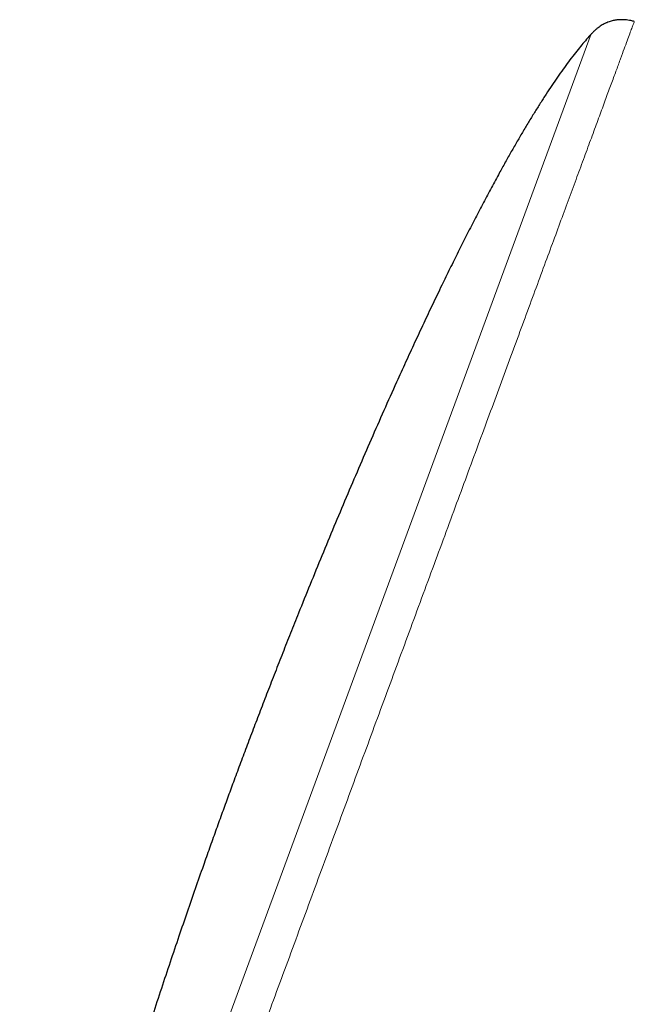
# Model space of a CAD drawing. Header units: millimetres. Extents: x 8 to 949, y 12 to 889.
# Tile 552 of 555: x 811 to 835, y 850 to 889. Entities that reach past the tile are written whole.
import ezdxf

# ---------------------------------------------------------------- set-up
doc = ezdxf.new("R2010")
doc.units = ezdxf.units.MM

msp = doc.modelspace()

# ---------------------------------------------------------------- linework, layer by layer
at = {"color": 252, "linetype": 'Continuous', "lineweight": 0}
msp.add_line((810.986, 827.584), (833.427, 888.418), dxfattribs=at)
msp.add_open_spline([(835.116, 888.909), (835.113, 888.903), (835.109, 888.892), (835.074, 888.797), (835.019, 888.646), (834.941, 888.434), (834.841, 888.164), (834.721, 887.838), (834.58, 887.457), (834.419, 887.02), (834.236, 886.525), (834.032, 885.972), (833.807, 885.36), (833.561, 884.695), (833.296, 883.977), (833.014, 883.212), (832.716, 882.404), (832.402, 881.553), (832.072, 880.658), (831.724, 879.714), (831.358, 878.722), (830.974, 877.683), (830.577, 876.605), (830.165, 875.49), (829.744, 874.347), (829.313, 873.18), (828.874, 871.989), (828.425, 870.772), (827.964, 869.523), (827.492, 868.243), (827.009, 866.935), (826.52, 865.609), (826.025, 864.266), (825.528, 862.919), (825.03, 861.57), (824.533, 860.221), (824.033, 858.868), (823.53, 857.503), (823.024, 856.13), (822.515, 854.752), (822.009, 853.379), (821.505, 852.014), (821.009, 850.668), (820.52, 849.343), (820.039, 848.041), (819.566, 846.756), (819.096, 845.485), (818.633, 844.228), (818.176, 842.989), (817.73, 841.779), (817.294, 840.599), (816.874, 839.458), (816.468, 838.359), (816.078, 837.302), (815.702, 836.283), (815.338, 835.297), (814.988, 834.348), (814.652, 833.437), (814.334, 832.574), (814.033, 831.758), (813.752, 830.997), (813.492, 830.291), (813.251, 829.64), (813.03, 829.041), (812.828, 828.491), (812.644, 827.994), (812.481, 827.551), (812.339, 827.165), (812.218, 826.839), (812.12, 826.573), (812.044, 826.367), (811.99, 826.22), (811.96, 826.138), (811.947, 826.104), (811.951, 826.114), (811.951, 826.114)], degree=3, knots=[0, 0, 0, 0, 0.014, 0.028, 0.042, 0.056, 0.07, 0.08375, 0.0975, 0.11125, 0.125, 0.139, 0.153, 0.167, 0.181, 0.195, 0.20875, 0.2225, 0.23625, 0.25, 0.264, 0.278, 0.292, 0.306, 0.32, 0.33375, 0.3475, 0.36125, 0.375, 0.389, 0.403, 0.417, 0.431, 0.445, 0.45875, 0.4725, 0.48625, 0.5, 0.514, 0.528, 0.542, 0.556, 0.57, 0.58375, 0.5975, 0.61125, 0.625, 0.639, 0.653, 0.667, 0.681, 0.695, 0.70875, 0.7225, 0.73625, 0.75, 0.764, 0.778, 0.792, 0.806, 0.819999, 0.83375, 0.8475, 0.86125, 0.875, 0.889, 0.903, 0.916999, 0.930999, 0.944999, 0.958749, 0.972499, 0.986249, 0.999999, 1, 1, 1, 1], dxfattribs=at)
at = {"color": 7, "linetype": 'Continuous', "lineweight": 30}
for points, knots in [([(835.116, 888.909), (835.072, 888.92), (834.989, 888.941), (834.87, 888.961), (834.762, 888.973), (834.665, 888.978), (834.578, 888.978), (834.502, 888.974), (834.435, 888.967), (834.377, 888.959), (834.327, 888.95), (834.271, 888.939), (834.205, 888.922), (834.122, 888.896), (834.028, 888.859), (833.938, 888.817), (833.852, 888.769), (833.773, 888.719), (833.69, 888.66), (833.604, 888.591), (833.515, 888.51), (833.457, 888.449), (833.427, 888.418)], [0, 0, 0, 0, 0.072337, 0.137279, 0.195514, 0.247609, 0.294013, 0.335075, 0.371055, 0.402137, 0.428446, 0.454307, 0.493214, 0.539512, 0.593397, 0.655252, 0.701225, 0.75128, 0.805746, 0.865024, 0.929591, 1, 1, 1, 1]), ([(833.428, 888.417), (833.395, 888.382), (833.3, 888.279), (833.143, 888.098), (832.949, 887.864), (832.745, 887.607), (832.532, 887.327), (832.316, 887.03), (832.096, 886.719), (831.874, 886.393), (831.649, 886.052), (831.42, 885.697), (831.19, 885.329), (830.957, 884.948), (830.723, 884.556), (830.488, 884.155), (830.253, 883.745), (830.016, 883.324), (829.753, 882.847), (829.464, 882.314), (829.15, 881.722), (828.833, 881.115), (828.515, 880.493), (828.195, 879.858), (827.874, 879.209), (827.541, 878.527), (827.197, 877.811), (826.842, 877.06), (826.487, 876.299), (826.132, 875.529), (825.728, 874.639), (825.276, 873.63), (824.779, 872.501), (824.286, 871.365), (823.799, 870.224), (823.319, 869.082), (822.847, 867.943), (822.383, 866.81), (821.973, 865.796), (821.616, 864.9), (821.308, 864.124), (821.008, 863.357), (820.713, 862.599), (820.428, 861.858), (820.151, 861.132), (819.883, 860.425), (819.624, 859.731), (819.454, 859.273), (819.371, 859.047)], [0, 0, 0, 0, 0.004349, 0.012953, 0.021944, 0.032275, 0.043059, 0.054288, 0.065953, 0.078043, 0.090547, 0.103455, 0.116755, 0.130435, 0.144484, 0.158628, 0.173104, 0.187901, 0.203005, 0.22306, 0.243588, 0.264561, 0.285952, 0.307734, 0.329879, 0.352359, 0.377442, 0.40286, 0.428576, 0.454553, 0.480753, 0.518278, 0.556071, 0.594023, 0.632025, 0.669969, 0.707747, 0.74525, 0.782369, 0.808211, 0.833771, 0.859011, 0.883892, 0.908377, 0.932002, 0.955171, 0.977849, 1, 1, 1, 1]), ([(819.371, 859.047), (819.294, 858.838), (819.138, 858.416), (818.905, 857.774), (818.669, 857.12), (818.43, 856.452), (818.164, 855.7), (817.871, 854.863), (817.551, 853.94), (817.222, 852.978), (816.885, 851.98), (816.54, 850.947), (816.197, 849.903), (815.856, 848.852), (815.519, 847.795), (815.186, 846.734), (814.858, 845.672), (814.537, 844.612), (814.223, 843.556), (813.939, 842.58), (813.684, 841.686), (813.457, 840.873), (813.237, 840.068), (813.023, 839.272), (812.824, 838.508), (812.638, 837.779), (812.466, 837.084), (812.301, 836.399), (812.144, 835.727), (811.995, 835.067), (811.855, 834.421), (811.727, 833.805), (811.611, 833.222), (811.507, 832.669), (811.412, 832.131), (811.325, 831.607), (811.247, 831.099), (811.181, 830.629), (811.127, 830.197), (811.083, 829.802), (811.047, 829.419), (811.018, 829.051), (810.996, 828.696), (810.983, 828.356), (810.978, 828.039), (810.979, 827.783), (810.985, 827.636), (810.987, 827.584)], [0, 0, 0, 0, 0.020439, 0.041331, 0.062646, 0.084357, 0.106435, 0.135854, 0.16579, 0.196179, 0.229168, 0.262527, 0.296175, 0.330035, 0.364028, 0.398077, 0.432104, 0.46603, 0.499778, 0.53327, 0.559355, 0.585197, 0.610759, 0.636002, 0.660891, 0.683177, 0.705112, 0.726668, 0.747816, 0.768531, 0.788785, 0.80855, 0.826217, 0.843432, 0.860173, 0.876423, 0.89216, 0.907367, 0.919965, 0.932149, 0.943907, 0.95523, 0.966107, 0.976529, 0.986489, 0.995207, 1, 1, 1, 1])]:
    msp.add_open_spline(points, degree=3, knots=knots, dxfattribs=at)

doc.saveas('drawing.dxf')
